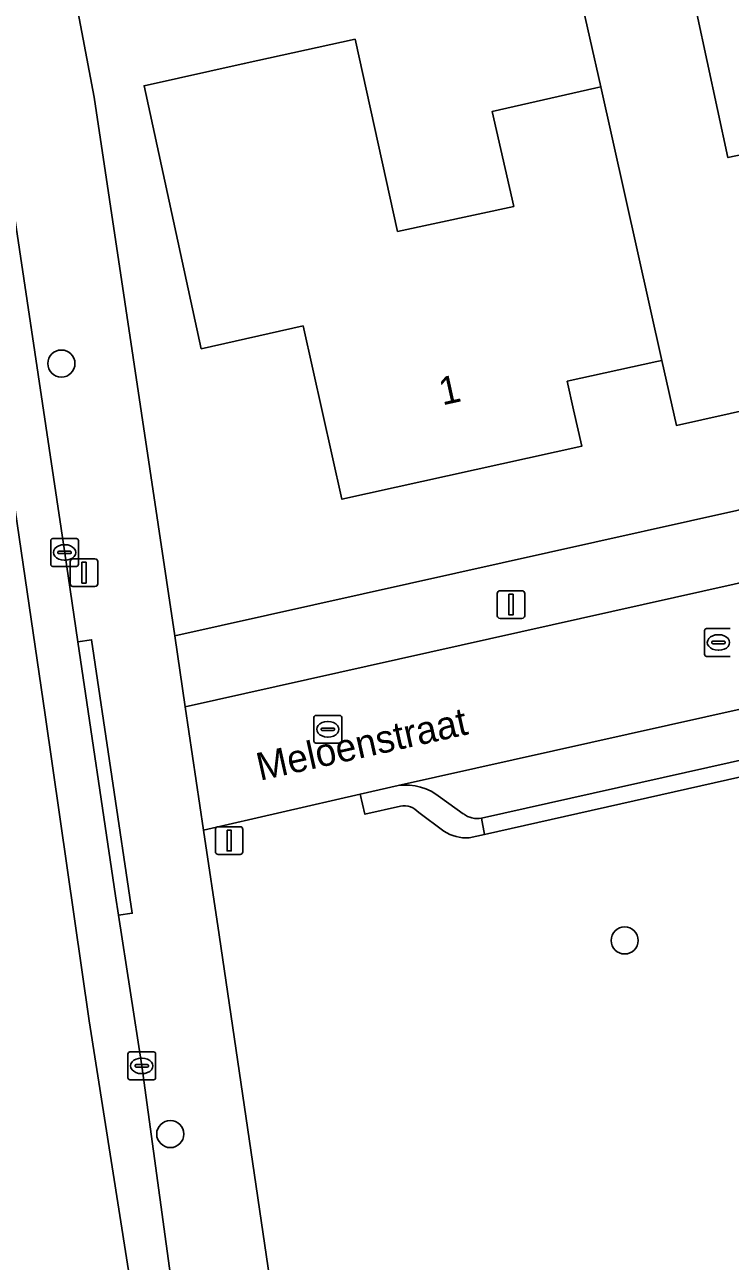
# Model space of a CAD drawing. Extents: x 162026 to 163502, y 387295 to 388169.
# Drawn here: x 162944.15 to 162969.57, y 387507.18 to 387551.73 of the extents above; entities that cross this region are included whole.
import ezdxf

# ---------------------------------------------------------------- set-up
doc = ezdxf.new("R2010")
doc.units = 0
for name, color, linetype in [('IMGEO_Boom', 7, 'Continuous'), ('IMGEO_Erf', 7, 'Continuous'), ('IMGEO_Groenvoorziening', 7, 'Continuous'), ('IMGEO_Kolk', 7, 'Continuous'), ('IMGEO_Lichtmast', 7, 'Continuous'), ('IMGEO_Openbare_ruimte_label', 7, 'Continuous'), ('IMGEO_Pand', 7, 'Continuous'), ('IMGEO_Pand_nummerreeks', 7, 'Continuous'), ('IMGEO_Parkeervlak_open', 7, 'Continuous'), ('IMGEO_Rijbaan_lokaal_open', 7, 'Continuous'), ('IMGEO_Verkeersbordpaal', 7, 'Continuous'), ('IMGEO_Voetpad_open', 7, 'Continuous')]:
    doc.layers.add(name, color=color, linetype=linetype)

msp = doc.modelspace()

# ---------------------------------------------------------------- linework, layer by layer
at = {"layer": 'IMGEO_Boom'}
for centre in [(162945.475, 387539.526), (162965.766, 387518.744), (162949.398, 387511.768)]:
    msp.add_circle(centre, 0.489, dxfattribs=at)
at = {"layer": 'IMGEO_Erf'}
for points in [[(162941.927, 387566.614), (162945.048, 387557.115), (162945.459, 387555.459), (162946.658, 387549.121), (162947.766, 387541.749), (162949.567, 387529.714), (162983.273, 387537.234), (162984.617, 387540.021), (162981.562, 387553.243), (162980.326, 387558.592), (162976.638, 387561.168), (162975.135, 387567.699), (162976.655, 387568.044), (162974.968, 387575.687)], [(162967.997, 387553.883), (162969.485, 387546.947), (162973.629, 387547.81)], [(162976.171, 387539.207), (162967.632, 387537.299), (162967.108, 387539.641), (162966.921, 387539.6), (162963.7, 387538.888), (162963.927, 387537.863), (162964.219, 387536.545), (162955.581, 387534.636), (162954.182, 387540.882), (162950.514, 387540.06), (162948.452, 387549.536), (162952.063, 387550.331), (162956.057, 387551.211), (162957.588, 387544.287), (162961.771, 387545.188), (162960.989, 387548.603), (162964.696, 387549.446), (162964.902, 387549.493), (162964.113, 387553.016)]]:
    msp.add_lwpolyline(points, dxfattribs=at)
at = {"layer": 'IMGEO_Groenvoorziening'}
for points in [[(162986.123, 387528.271), (162986.017, 387528.247), (162960.72, 387522.563), (162960.168, 387522.439)], [(162957.688, 387523.581), (162956.412, 387523.291), (162956.243, 387524.009), (162950.597, 387522.711), (162951.164, 387518.943), (162953.942, 387500), (162963.419, 387435.382)], [(162959.257, 387522.682), (162958.351, 387523.351)]]:
    msp.add_lwpolyline(points, dxfattribs=at)
for centre, radius, start, end in [((162957.811, 387522.865), 0.727, 42.0033, 99.7326), ((162960.07, 387523.9), 1.464, 236.2786, 273.8508)]:
    msp.add_arc(centre, radius, start, end, dxfattribs=at)
at = {"layer": 'IMGEO_Kolk'}
for p, q in [((162945.09, 387532.295), (162945.09, 387533.147)), ((162945.165, 387533.221), (162946.017, 387533.221)), ((162946.091, 387533.147), (162946.091, 387532.295)), ((162945.349, 387532.715), (162945.349, 387532.727)), ((162945.787, 387532.678), (162945.389, 387532.678)), ((162945.392, 387532.764), (162945.79, 387532.764)), ((162945.578, 387533.001), (162945.603, 387533.001)), ((162945.833, 387532.727), (162945.833, 387532.715)), ((162946.017, 387532.221), (162945.165, 387532.221)), ((162945.601, 387532.441), (162945.576, 387532.441)), ((162968.718, 387529.978), (162969.57, 387529.978)), ((162968.643, 387529.052), (162968.643, 387529.904)), ((162968.945, 387529.521), (162969.343, 387529.521)), ((162969.131, 387529.758), (162969.156, 387529.758)), ((162968.902, 387529.472), (162968.902, 387529.484)), ((162969.34, 387529.435), (162968.942, 387529.435)), ((162969.154, 387529.198), (162969.129, 387529.198)), ((162969.386, 387529.484), (162969.386, 387529.472)), ((162969.57, 387528.978), (162968.718, 387528.978)), ((162954.646, 387526.851), (162955.498, 387526.851)), ((162954.571, 387525.925), (162954.571, 387526.777)), ((162954.873, 387526.394), (162955.271, 387526.394)), ((162955.059, 387526.631), (162955.084, 387526.631)), ((162955.572, 387526.777), (162955.572, 387525.925)), ((162954.83, 387526.345), (162954.83, 387526.357)), ((162955.268, 387526.308), (162954.87, 387526.308)), ((162955.082, 387526.071), (162955.057, 387526.071)), ((162955.314, 387526.357), (162955.314, 387526.345)), ((162955.498, 387525.851), (162954.646, 387525.851)), ((162947.869, 387513.799), (162947.869, 387514.651)), ((162947.944, 387514.725), (162948.796, 387514.725)), ((162948.357, 387514.505), (162948.382, 387514.505)), ((162948.87, 387514.651), (162948.87, 387513.799)), ((162948.128, 387514.219), (162948.128, 387514.231)), ((162948.566, 387514.182), (162948.168, 387514.182)), ((162948.171, 387514.268), (162948.569, 387514.268)), ((162948.38, 387513.945), (162948.355, 387513.945)), ((162948.612, 387514.231), (162948.612, 387514.219)), ((162948.796, 387513.725), (162947.944, 387513.725))]:
    msp.add_line(p, q, dxfattribs=at)
for points in [[(162945.09, 387532.295), (162945.09, 387533.147)], [(162945.165, 387533.221), (162946.017, 387533.221)], [(162946.091, 387533.147), (162946.091, 387532.295)], [(162946.017, 387532.221), (162945.165, 387532.221)], [(162968.718, 387529.978), (162969.57, 387529.978)], [(162968.643, 387529.052), (162968.643, 387529.904)], [(162969.57, 387528.978), (162968.718, 387528.978)], [(162954.646, 387526.851), (162955.498, 387526.851)], [(162954.571, 387525.925), (162954.571, 387526.777)], [(162955.572, 387526.777), (162955.572, 387525.925)], [(162955.498, 387525.851), (162954.646, 387525.851)], [(162947.869, 387513.799), (162947.869, 387514.651)], [(162947.944, 387514.725), (162948.796, 387514.725)], [(162948.87, 387514.651), (162948.87, 387513.799)], [(162948.796, 387513.725), (162947.944, 387513.725)]]:
    msp.add_lwpolyline(points, dxfattribs=at)
for centre, radius, start, end in [((162945.167, 387533.145), 0.0765, 91.552, 178.448), ((162945.167, 387533.145), 0.0765, 91.552, 178.448), ((162946.015, 387533.145), 0.0765, 1.552, 88.448), ((162946.015, 387533.145), 0.0765, 1.552, 88.448), ((162945.389, 387532.724), 0.0403, 85.8775, 175.7526), ((162945.386, 387532.714), 0.0366, 178.938, 274.7102), ((162945.79, 387532.721), 0.043, 264.8664, 352.4533), ((162945.794, 387532.726), 0.0386, 1.7309, 96.639), ((162945.167, 387532.297), 0.0765, 181.552, 268.448), ((162945.167, 387532.297), 0.0765, 181.552, 268.448), ((162946.015, 387532.297), 0.0765, 271.552, 358.448), ((162946.015, 387532.297), 0.0765, 271.552, 358.448), ((162968.72, 387529.902), 0.0765, 91.552, 178.448), ((162968.72, 387529.902), 0.0765, 91.552, 178.448), ((162968.942, 387529.481), 0.0403, 85.8775, 175.7526), ((162969.347, 387529.483), 0.0386, 1.7309, 96.639), ((162968.939, 387529.471), 0.0366, 178.938, 274.7102), ((162969.343, 387529.478), 0.043, 264.8664, 352.4533), ((162968.72, 387529.054), 0.0765, 181.552, 268.448), ((162968.72, 387529.054), 0.0765, 181.552, 268.448), ((162954.648, 387526.775), 0.0765, 91.552, 178.448), ((162954.648, 387526.775), 0.0765, 91.552, 178.448), ((162955.496, 387526.775), 0.0765, 1.552, 88.448), ((162955.496, 387526.775), 0.0765, 1.552, 88.448), ((162954.87, 387526.354), 0.0403, 85.8775, 175.7526), ((162955.275, 387526.356), 0.0386, 1.7309, 96.639), ((162954.867, 387526.344), 0.0366, 178.938, 274.7102), ((162955.271, 387526.351), 0.043, 264.8664, 352.4533), ((162954.648, 387525.927), 0.0765, 181.552, 268.448), ((162954.648, 387525.927), 0.0765, 181.552, 268.448), ((162955.496, 387525.927), 0.0765, 271.552, 358.448), ((162955.496, 387525.927), 0.0765, 271.552, 358.448), ((162947.946, 387514.649), 0.0765, 91.552, 178.448), ((162947.946, 387514.649), 0.0765, 91.552, 178.448), ((162948.794, 387514.649), 0.0765, 1.552, 88.448), ((162948.794, 387514.649), 0.0765, 1.552, 88.448), ((162948.168, 387514.228), 0.0403, 85.8775, 175.7526), ((162948.165, 387514.218), 0.0366, 178.938, 274.7102), ((162948.569, 387514.225), 0.043, 264.8664, 352.4533), ((162948.573, 387514.23), 0.0386, 1.7309, 96.639), ((162947.946, 387513.801), 0.0765, 181.552, 268.448), ((162947.946, 387513.801), 0.0765, 181.552, 268.448), ((162948.794, 387513.801), 0.0765, 271.552, 358.448), ((162948.794, 387513.801), 0.0765, 271.552, 358.448)]:
    msp.add_arc(centre, radius, start, end, dxfattribs=at)
for centre, major_axis, ratio, start_param, end_param in [((162945.577, 387532.721), (-0.387, 0.002), 0.722429, 4.712389, 7.853982), ((162945.602, 387532.721), (-0.39, 0.002), 0.717154, 1.570796, 4.712389), ((162969.13, 387529.478), (-0.387, 0.002), 0.722429, 4.712389, 7.853982), ((162969.155, 387529.478), (-0.39, 0.002), 0.717154, 1.570796, 4.712389), ((162955.058, 387526.351), (-0.387, 0.002), 0.722429, 4.712389, 7.853982), ((162955.083, 387526.351), (-0.39, 0.002), 0.717154, 1.570796, 4.712389), ((162948.356, 387514.225), (-0.387, 0.002), 0.722429, 4.712389, 7.853982), ((162948.381, 387514.225), (-0.39, 0.002), 0.717154, 1.570796, 4.712389)]:
    msp.add_ellipse(centre, major_axis=major_axis, ratio=ratio, start_param=start_param, end_param=end_param, dxfattribs=at)
at = {"layer": 'IMGEO_Lichtmast'}
for p, q in [((162945.793, 387531.593), (162945.793, 387532.393)), ((162945.793, 387532.393), (162945.793, 387531.593)), ((162945.893, 387532.493), (162946.683, 387532.493)), ((162946.683, 387532.493), (162945.893, 387532.493)), ((162946.783, 387532.393), (162946.783, 387531.593)), ((162946.783, 387531.593), (162946.783, 387532.393)), ((162946.683, 387531.493), (162945.893, 387531.493)), ((162945.893, 387531.493), (162946.683, 387531.493)), ((162961.277, 387531.343), (162962.067, 387531.343)), ((162962.067, 387531.343), (162961.277, 387531.343)), ((162961.177, 387530.443), (162961.177, 387531.243)), ((162961.177, 387531.243), (162961.177, 387530.443)), ((162962.167, 387531.243), (162962.167, 387530.443)), ((162962.167, 387530.443), (162962.167, 387531.243)), ((162962.067, 387530.343), (162961.277, 387530.343)), ((162961.277, 387530.343), (162962.067, 387530.343))]:
    msp.add_line(p, q, dxfattribs=at)
for points in [[(162946.213, 387532.368), (162946.363, 387532.368), (162946.363, 387531.618), (162946.213, 387531.618), (162946.213, 387532.368)], [(162961.597, 387531.218), (162961.747, 387531.218), (162961.747, 387530.468), (162961.597, 387530.468), (162961.597, 387531.218)]]:
    msp.add_lwpolyline(points, dxfattribs=at)
for centre, start, end in [((162945.893, 387532.393), 90, 180), ((162945.893, 387532.393), 90, 180), ((162946.683, 387532.393), 0, 90), ((162946.683, 387532.393), 360, 90), ((162945.893, 387531.593), 180, 270), ((162945.893, 387531.593), 180, 270), ((162946.683, 387531.593), 270, 0), ((162946.683, 387531.593), 270, 0), ((162961.277, 387531.243), 90, 180), ((162961.277, 387531.243), 90, 180), ((162962.067, 387531.243), 0, 90), ((162962.067, 387531.243), 360, 90), ((162961.277, 387530.443), 180, 270), ((162961.277, 387530.443), 180, 270), ((162962.067, 387530.443), 270, 0), ((162962.067, 387530.443), 270, 0)]:
    msp.add_arc(centre, 0.1, start, end, dxfattribs=at)
at = {"layer": 'IMGEO_Pand'}
for points in [[(162980.351, 387552.963), (162972.921, 387551.206), (162973.629, 387547.81), (162969.485, 387546.947), (162967.997, 387553.883), (162964.113, 387553.016), (162964.902, 387549.493), (162967.108, 387539.641), (162967.632, 387537.299), (162976.171, 387539.207), (162975.873, 387540.524), (162975.643, 387541.539), (162982.544, 387543.098)], [(162964.902, 387549.493), (162964.696, 387549.446), (162960.989, 387548.603), (162961.771, 387545.188), (162957.588, 387544.287), (162956.057, 387551.211), (162952.063, 387550.331), (162948.452, 387549.536), (162950.514, 387540.06), (162954.182, 387540.882), (162955.581, 387534.636), (162964.219, 387536.545), (162963.927, 387537.863), (162963.7, 387538.888), (162966.921, 387539.6), (162967.108, 387539.641)]]:
    msp.add_lwpolyline(points, close=True, dxfattribs=at)
at = {"layer": 'IMGEO_Parkeervlak_open'}
for points in [[(162988.171, 387531.146), (162957.611, 387524.324)], [(162960.61, 387523.152), (162985.876, 387528.803), (162986.007, 387528.832)], [(162959.133, 387523.894), (162959.954, 387523.304)]]:
    msp.add_lwpolyline(points, dxfattribs=at)
for centre, radius, start, end in [((162957.873, 387522.342), 1.999, 50.9232, 97.5243), ((162960.447, 387523.938), 0.803, 232.1696, 281.7391)]:
    msp.add_arc(centre, radius, start, end, dxfattribs=at)
at = {"layer": 'IMGEO_Rijbaan_lokaal_open'}
for points in [[(162950.322, 387500), (162948.369, 387514.229), (162947.536, 387519.651), (162947.428, 387520.351), (162946.068, 387529.504), (162945.582, 387532.777), (162943.159, 387548.938)], [(162948.102, 387505.552), (162946.478, 387515.846), (162944.891, 387526.876), (162942.788, 387541.147)], [(162942.788, 387541.147), (162944.891, 387526.876), (162946.478, 387515.846), (162948.102, 387505.552)]]:
    msp.add_lwpolyline(points, dxfattribs=at)
msp.add_lwpolyline([(162957.611, 387524.324), (162988.171, 387531.146), (162989.532, 387531.48), (162991.609, 387531.991), (162990.883, 387535.118), (162990.621, 387536.248), (162949.932, 387527.156), (162950.597, 387522.711), (162956.243, 387524.009)], close=True, dxfattribs=at)
at = {"layer": 'IMGEO_Verkeersbordpaal'}
for p, q in [((162951.123, 387522.841), (162951.913, 387522.841)), ((162951.913, 387522.841), (162951.123, 387522.841)), ((162951.023, 387521.941), (162951.023, 387522.741)), ((162951.023, 387522.741), (162951.023, 387521.941)), ((162952.013, 387522.741), (162952.013, 387521.941)), ((162952.013, 387521.941), (162952.013, 387522.741)), ((162951.913, 387521.841), (162951.123, 387521.841)), ((162951.123, 387521.841), (162951.913, 387521.841))]:
    msp.add_line(p, q, dxfattribs=at)
msp.add_lwpolyline([(162951.443, 387522.716), (162951.593, 387522.716), (162951.593, 387521.966), (162951.443, 387521.966), (162951.443, 387522.716)], dxfattribs=at)
for centre, start, end in [((162951.123, 387522.741), 90, 180), ((162951.123, 387522.741), 90, 180), ((162951.913, 387522.741), 0, 90), ((162951.913, 387522.741), 360, 90), ((162951.123, 387521.941), 180, 270), ((162951.123, 387521.941), 180, 270), ((162951.913, 387521.941), 270, 0), ((162951.913, 387521.941), 270, 0)]:
    msp.add_arc(centre, 0.1, start, end, dxfattribs=at)
at = {"layer": 'IMGEO_Voetpad_open'}
for points in [[(162986.681, 387553.216), (162982.909, 387569.465), (162976.655, 387568.044), (162975.135, 387567.699), (162976.638, 387561.168), (162980.326, 387558.592), (162981.562, 387553.243), (162984.617, 387540.021), (162983.273, 387537.234), (162949.567, 387529.714), (162949.932, 387527.156), (162990.621, 387536.248)], [(162947.536, 387519.651), (162948.03, 387519.724), (162946.562, 387529.577), (162946.068, 387529.504), (162947.428, 387520.351)], [(162986.017, 387528.247), (162985.876, 387528.803), (162960.61, 387523.152), (162960.72, 387522.563)]]:
    msp.add_lwpolyline(points, close=True, dxfattribs=at)
for points in [[(162946.658, 387549.121), (162945.459, 387555.459), (162945.048, 387557.115), (162941.927, 387566.614)], [(162963.419, 387435.382), (162953.942, 387500), (162951.164, 387518.943), (162950.597, 387522.711), (162949.932, 387527.156), (162949.567, 387529.714), (162947.766, 387541.749), (162946.658, 387549.121)], [(162943.159, 387548.938), (162945.582, 387532.777), (162946.068, 387529.504), (162946.562, 387529.577), (162948.03, 387519.724), (162947.536, 387519.651), (162948.369, 387514.229), (162950.322, 387500)], [(162957.611, 387524.324), (162956.243, 387524.009), (162956.412, 387523.291), (162957.688, 387523.581)], [(162959.954, 387523.304), (162959.133, 387523.894)], [(162958.351, 387523.351), (162959.257, 387522.682)], [(162960.168, 387522.439), (162960.72, 387522.563), (162960.61, 387523.152)]]:
    msp.add_lwpolyline(points, dxfattribs=at)
for centre, radius, start, end in [((162957.873, 387522.342), 1.999, 50.9232, 97.5243), ((162957.811, 387522.865), 0.727, 42.0033, 99.7326), ((162960.447, 387523.938), 0.803, 232.1696, 281.7391), ((162960.07, 387523.9), 1.464, 236.2786, 273.8508)]:
    msp.add_arc(centre, radius, start, end, dxfattribs=at)

# ---------------------------------------------------------------- texts
at = {"layer": 'IMGEO_Openbare_ruimte_label'}
msp.add_text('Meloenstraat', height=1, rotation=12.591, dxfattribs=at).set_placement((162952.627, 387524.493))
at = {"layer": 'IMGEO_Pand_nummerreeks'}
msp.add_text('1', height=1, rotation=12.4618, dxfattribs=at).set_placement((162959.198, 387538.016))

doc.saveas('drawing.dxf')
